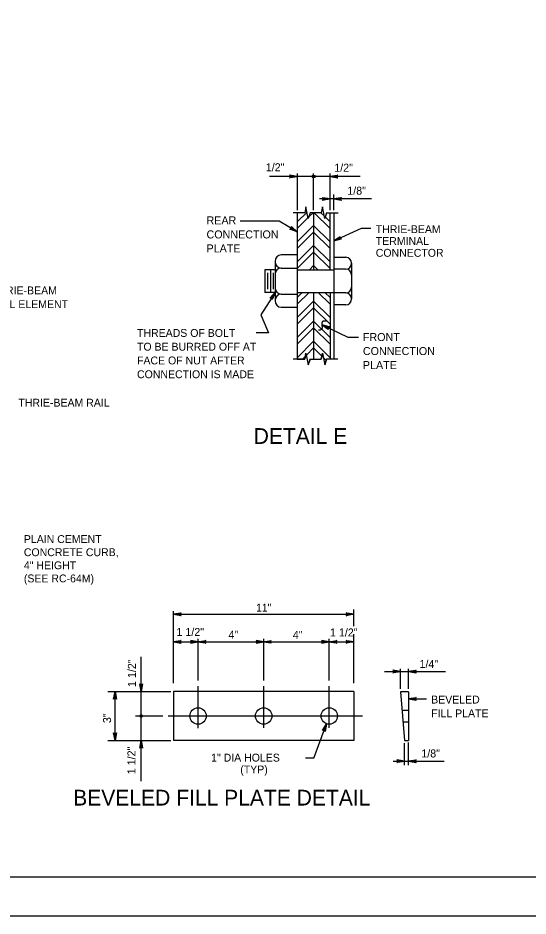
# Model space of a CAD drawing. Extents: x 632007860 to 635435983, y 295418622 to 297794622.
# Drawn here: x 634113990 to 634311463, y 295418622 to 295766521 of the extents above; entities that cross this region are included whole.
import ezdxf

# ---------------------------------------------------------------- set-up
doc = ezdxf.new("R2010")
doc.units = 0
for name, color, linetype in [('1', 7, 'Continuous'), ('2', 7, 'Continuous'), ('8', 7, 'Continuous'), ('PLT-BNDY', 7, 'Continuous'), ('S-DETL-DIMS', 7, 'Continuous'), ('S-DETL-T120', 7, 'Continuous'), ('S-DETL-T240', 7, 'Continuous'), ('S-PATT-WT01', 7, 'Continuous'), ('S-STEL', 7, 'Continuous')]:
    doc.layers.add(name, color=color, linetype=linetype)

msp = doc.modelspace()

# ---------------------------------------------------------------- linework, layer by layer
at = {"layer": '1'}
msp.add_line((634515860, 295433622), (633729860, 295433622), dxfattribs=at)
at = {"layer": '2'}
for p, q in [((634225495, 295693340), (634225032, 295691080)), ((634226394, 295688815), (634225495, 295693340)), ((634231845, 295693340), (634231381, 295691080)), ((634232744, 295688815), (634231845, 295693340)), ((634227073, 295691080), (634226394, 295688815)), ((634233423, 295691080), (634232744, 295688815)), ((634226862, 295668992), (634228459, 295670589)), ((634230056, 295668992), (634228459, 295670589)), ((634231845, 295636651), (634231381, 295634391))]:
    msp.add_line(p, q, dxfattribs=at)
at = {"layer": '8'}
for p, q in [((634183720, 295491339), (634183720, 295507646)), ((634209117, 295491570), (634209117, 295507646)), ((634234515, 295491570), (634234515, 295507646)), ((634172188, 295496120), (634247383, 295496120))]:
    msp.add_line(p, q, dxfattribs=at)
at = {"layer": 'PLT-BNDY'}
msp.add_lwpolyline([(633689860, 296012622), (634530860, 296012622), (634530860, 295418622), (633689860, 295418622)], close=True, dxfattribs=at)
at = {"layer": 'S-DETL-DIMS'}
for p, q in [((634246414, 295705118), (634211311, 295705118)), ((634222109, 295706217), (634222109, 295692078)), ((634228459, 295692078), (634228459, 295706217)), ((634234809, 295692078), (634234809, 295706217)), ((634236274, 295696419), (634230680, 295696419)), ((634236274, 295692078), (634236274, 295698168)), ((634250892, 295696419), (634236274, 295696419)), ((634225495, 295693340), (634225032, 295691080)), ((634226394, 295688815), (634225495, 295693340)), ((634231845, 295693340), (634231381, 295691080)), ((634232744, 295688815), (634231845, 295693340)), ((634225032, 295691080), (634220546, 295691080)), ((634225032, 295691080), (634222109, 295691080)), ((634227073, 295691080), (634226394, 295688815)), ((634231381, 295691080), (634227073, 295691080)), ((634233423, 295691080), (634232744, 295688815)), ((634233423, 295691080), (634237946, 295691080)), ((634225032, 295634391), (634220546, 295634391)), ((634222109, 295634391), (634225032, 295634391)), ((634225495, 295636651), (634225032, 295634391)), ((634225032, 295634391), (634225495, 295636651)), ((634225495, 295636651), (634226394, 295632126)), ((634227073, 295634391), (634226394, 295632126)), ((634226394, 295632126), (634227073, 295634391)), ((634227073, 295634391), (634231381, 295634391)), ((634231381, 295634391), (634231845, 295636651)), ((634231845, 295636651), (634232744, 295632126)), ((634233423, 295634391), (634232744, 295632126)), ((634232744, 295632126), (634233423, 295634391)), ((634237837, 295634391), (634233423, 295634391)), ((634174187, 295508879), (634174187, 295536746)), ((634244040, 295530887), (634244040, 295537335)), ((634174187, 295535506), (634244040, 295535506)), ((634183720, 295509899), (634183720, 295525991)), ((634209117, 295509899), (634209117, 295525991)), ((634234515, 295509899), (634234515, 295525991)), ((634244040, 295508879), (634244040, 295527803)), ((634174187, 295524863), (634244040, 295524863)), ((634161695, 295505645), (634161695, 295519029)), ((634255835, 295513351), (634265235, 295513351)), ((634262065, 295506581), (634262065, 295514342)), ((634265235, 295506679), (634265235, 295514342)), ((634265235, 295513351), (634279468, 295513351)), ((634148798, 295505645), (634173206, 295505645)), ((634151569, 295486595), (634151569, 295505645)), ((634161695, 295470932), (634161695, 295505645)), ((634265235, 295502741), (634272177, 295502741)), ((634159488, 295496120), (634170049, 295496120)), ((634228566, 295479741), (634233431, 295493137)), ((634148798, 295486595), (634173206, 295486595)), ((634263650, 295477085), (634263650, 295485581)), ((634265235, 295477085), (634265235, 295485875)), ((634228566, 295479741), (634225344, 295479741)), ((634259215, 295478614), (634265235, 295478614)), ((634265235, 295478614), (634279040, 295478614))]:
    msp.add_line(p, q, dxfattribs=at)
for points in [[(634222109, 295705118), (634219150, 295704563), (634219264, 295704642), (634219378, 295704721), (634219437, 295704820), (634219495, 295704920), (634219512, 295705019), (634219529, 295705118), (634219512, 295705217), (634219495, 295705317), (634219437, 295705416), (634219378, 295705515), (634219264, 295705594), (634219150, 295705673), (634222109, 295705118), (634219264, 295705594), (634219378, 295705515), (634222109, 295705118), (634219437, 295705416), (634219495, 295705317), (634222109, 295705118), (634219512, 295705217), (634219529, 295705118), (634222109, 295705118), (634219512, 295705019), (634219495, 295704920), (634222109, 295705118), (634219437, 295704820), (634219378, 295704721), (634222109, 295705118), (634219264, 295704642)], [(634234809, 295705118), (634237768, 295705673), (634237654, 295705594), (634237540, 295705515), (634237481, 295705416), (634237422, 295705317), (634237405, 295705217), (634237388, 295705118), (634237405, 295705019), (634237422, 295704920), (634237481, 295704820), (634237540, 295704721), (634237654, 295704642), (634237768, 295704563), (634234809, 295705118), (634237654, 295704642), (634237540, 295704721), (634234809, 295705118), (634237481, 295704820), (634237422, 295704920), (634234809, 295705118), (634237405, 295705019), (634237388, 295705118), (634234809, 295705118), (634237405, 295705217), (634237422, 295705317), (634234809, 295705118), (634237481, 295705416), (634237540, 295705515), (634234809, 295705118), (634237654, 295705594)], [(634234809, 295696419), (634231849, 295695865), (634231963, 295695944), (634232077, 295696023), (634232136, 295696122), (634232195, 295696221), (634232212, 295696320), (634232229, 295696419), (634232212, 295696519), (634232195, 295696618), (634232136, 295696717), (634232077, 295696816), (634231963, 295696895), (634231849, 295696974), (634234809, 295696419), (634231963, 295696895), (634232077, 295696816), (634234809, 295696419), (634232136, 295696717), (634232195, 295696618), (634234809, 295696419), (634232212, 295696519), (634232229, 295696419), (634234809, 295696419), (634232212, 295696320), (634232195, 295696221), (634234809, 295696419), (634232136, 295696122), (634232077, 295696023), (634234809, 295696419), (634231963, 295695944)], [(634236274, 295696419), (634239233, 295696974), (634239119, 295696895), (634239005, 295696816), (634238946, 295696717), (634238888, 295696618), (634238871, 295696519), (634238854, 295696419), (634238871, 295696320), (634238888, 295696221), (634238946, 295696122), (634239005, 295696023), (634239119, 295695944), (634239233, 295695865), (634236274, 295696419), (634239119, 295695944), (634239005, 295696023), (634236274, 295696419), (634238946, 295696122), (634238888, 295696221), (634236274, 295696419), (634238871, 295696320), (634238854, 295696419), (634236274, 295696419), (634238871, 295696519), (634238888, 295696618), (634236274, 295696419), (634238946, 295696717), (634239005, 295696816), (634236274, 295696419), (634239119, 295696895)], [(634222109, 295683730), (634215161, 295687816), (634200020, 295687816)], [(634222109, 295683730), (634219277, 295684752), (634219415, 295684762), (634219554, 295684772), (634219655, 295684828), (634219755, 295684884), (634219820, 295684961), (634219885, 295685038), (634219921, 295685132), (634219957, 295685226), (634219956, 295685341), (634219956, 295685457), (634219898, 295685582), (634219839, 295685708), (634222109, 295683730), (634219898, 295685582), (634219956, 295685457), (634222109, 295683730), (634219956, 295685341), (634219957, 295685226), (634222109, 295683730), (634219921, 295685132), (634219885, 295685038), (634222109, 295683730), (634219820, 295684961), (634219755, 295684884), (634222109, 295683730), (634219655, 295684828), (634219554, 295684772), (634222109, 295683730), (634219415, 295684762)], [(634236274, 295680133), (634246942, 295685085), (634250541, 295685085)], [(634236274, 295680133), (634238724, 295681882), (634238654, 295681763), (634238584, 295681643), (634238572, 295681528), (634238561, 295681413), (634238587, 295681316), (634238614, 295681219), (634238671, 295681136), (634238728, 295681053), (634238823, 295680988), (634238918, 295680923), (634239055, 295680899), (634239192, 295680876), (634236274, 295680133), (634239055, 295680899), (634238918, 295680923), (634236274, 295680133), (634238823, 295680988), (634238728, 295681053), (634236274, 295680133), (634238671, 295681136), (634238614, 295681219), (634236274, 295680133), (634238587, 295681316), (634238561, 295681413), (634236274, 295680133), (634238572, 295681528), (634238584, 295681643), (634236274, 295680133), (634238654, 295681763)], [(634213540, 295660200), (634208016, 295651531), (634210931, 295644582), (634206271, 295644582)], [(634213540, 295660200), (634212418, 295657406), (634212413, 295657545), (634212407, 295657684), (634212355, 295657787), (634212303, 295657889), (634212229, 295657957), (634212154, 295658025), (634212061, 295658064), (634211969, 295658103), (634211853, 295658106), (634211738, 295658110), (634211610, 295658056), (634211482, 295658003), (634213540, 295660200), (634211610, 295658056), (634211738, 295658110), (634213540, 295660200), (634211853, 295658106), (634211969, 295658103), (634213540, 295660200), (634212061, 295658064), (634212154, 295658025), (634213540, 295660200), (634212229, 295657957), (634212303, 295657889), (634213540, 295660200), (634212355, 295657787), (634212407, 295657684), (634213540, 295660200), (634212413, 295657545)], [(634231788, 295647645), (634241738, 295642845), (634245884, 295642845)], [(634231788, 295647645), (634234694, 295646859), (634234557, 295646837), (634234420, 295646816), (634234324, 295646752), (634234228, 295646688), (634234169, 295646606), (634234111, 295646524), (634234083, 295646427), (634234055, 295646331), (634234065, 295646216), (634234075, 295646101), (634234144, 295645980), (634234212, 295645859), (634231788, 295647645), (634234144, 295645980), (634234075, 295646101), (634231788, 295647645), (634234065, 295646216), (634234055, 295646331), (634231788, 295647645), (634234083, 295646427), (634234111, 295646524), (634231788, 295647645), (634234169, 295646606), (634234228, 295646688), (634231788, 295647645), (634234324, 295646752), (634234420, 295646816), (634231788, 295647645), (634234557, 295646837)], [(634174187, 295535506), (634177146, 295536061), (634177032, 295535982), (634176918, 295535903), (634176860, 295535804), (634176801, 295535705), (634176784, 295535605), (634176767, 295535506), (634176784, 295535407), (634176801, 295535308), (634176860, 295535208), (634176918, 295535109), (634177032, 295535030), (634177146, 295534951), (634174187, 295535506), (634177032, 295535030), (634176918, 295535109), (634174187, 295535506), (634176860, 295535208), (634176801, 295535308), (634174187, 295535506), (634176784, 295535407), (634176767, 295535506), (634174187, 295535506), (634176784, 295535605), (634176801, 295535705), (634174187, 295535506), (634176860, 295535804), (634176918, 295535903), (634174187, 295535506), (634177032, 295535982)], [(634244040, 295535506), (634241080, 295534951), (634241308, 295535109), (634241426, 295535308), (634241460, 295535506), (634241426, 295535705), (634241308, 295535903), (634241080, 295536061), (634244040, 295535506), (634241308, 295535903), (634241426, 295535705), (634244040, 295535506), (634241460, 295535506), (634241426, 295535308), (634244040, 295535506), (634241308, 295535109)], [(634174187, 295524863), (634177146, 295525418), (634177032, 295525339), (634176918, 295525260), (634176860, 295525161), (634176801, 295525062), (634176784, 295524962), (634176767, 295524863), (634176784, 295524764), (634176801, 295524665), (634176860, 295524565), (634176918, 295524466), (634177032, 295524387), (634177146, 295524308), (634174187, 295524863), (634177032, 295524387), (634176918, 295524466), (634174187, 295524863), (634176860, 295524565), (634176801, 295524665), (634174187, 295524863), (634176784, 295524764), (634176767, 295524863), (634174187, 295524863), (634176784, 295524962), (634176801, 295525062), (634174187, 295524863), (634176860, 295525161), (634176918, 295525260), (634174187, 295524863), (634177032, 295525339)], [(634183720, 295524863), (634180760, 295525418), (634180988, 295525260), (634181106, 295525062), (634181140, 295524863), (634181106, 295524665), (634180988, 295524466), (634180760, 295524308), (634183720, 295524863), (634180988, 295524466), (634181106, 295524665), (634183720, 295524863), (634181140, 295524863), (634181106, 295525062), (634183720, 295524863), (634180988, 295525260)], [(634183720, 295524863), (634186679, 295525418), (634186451, 295525260), (634186333, 295525062), (634186299, 295524863), (634186333, 295524665), (634186451, 295524466), (634186679, 295524308), (634183720, 295524863), (634186451, 295524466), (634186333, 295524665), (634183720, 295524863), (634186299, 295524863), (634186333, 295525062), (634183720, 295524863), (634186451, 295525260)], [(634209117, 295524863), (634206158, 295525418), (634206386, 295525260), (634206504, 295525062), (634206538, 295524863), (634206504, 295524665), (634206386, 295524466), (634206158, 295524308), (634209117, 295524863), (634206386, 295524466), (634206504, 295524665), (634209117, 295524863), (634206538, 295524863), (634206504, 295525062), (634209117, 295524863), (634206386, 295525260)], [(634209117, 295524863), (634212077, 295525418), (634211849, 295525260), (634211731, 295525062), (634211697, 295524863), (634211731, 295524665), (634211849, 295524466), (634212077, 295524308), (634209117, 295524863), (634211849, 295524466), (634211731, 295524665), (634209117, 295524863), (634211697, 295524863), (634211731, 295525062), (634209117, 295524863), (634211849, 295525260)], [(634234515, 295524863), (634231555, 295525418), (634231783, 295525260), (634231901, 295525062), (634231935, 295524863), (634231901, 295524665), (634231783, 295524466), (634231555, 295524308), (634234515, 295524863), (634231783, 295524466), (634231901, 295524665), (634234515, 295524863), (634231935, 295524863), (634231901, 295525062), (634234515, 295524863), (634231783, 295525260)], [(634234515, 295524863), (634237474, 295525418), (634237246, 295525260), (634237128, 295525062), (634237094, 295524863), (634237128, 295524665), (634237246, 295524466), (634237474, 295524308), (634234515, 295524863), (634237246, 295524466), (634237128, 295524665), (634234515, 295524863), (634237094, 295524863), (634237128, 295525062), (634234515, 295524863), (634237246, 295525260)], [(634244040, 295524863), (634241080, 295524308), (634241308, 295524466), (634241426, 295524665), (634241460, 295524863), (634241426, 295525062), (634241308, 295525260), (634241080, 295525418), (634244040, 295524863), (634241308, 295525260), (634241426, 295525062), (634244040, 295524863), (634241460, 295524863), (634241426, 295524665), (634244040, 295524863), (634241308, 295524466)], [(634262065, 295513351), (634259106, 295512797), (634259220, 295512876), (634259334, 295512955), (634259393, 295513054), (634259451, 295513153), (634259468, 295513252), (634259485, 295513351), (634259468, 295513451), (634259451, 295513550), (634259393, 295513649), (634259334, 295513748), (634259220, 295513827), (634259106, 295513906), (634262065, 295513351), (634259220, 295513827), (634259334, 295513748), (634262065, 295513351), (634259393, 295513649), (634259451, 295513550), (634262065, 295513351), (634259468, 295513451), (634259485, 295513351), (634262065, 295513351), (634259468, 295513252), (634259451, 295513153), (634262065, 295513351), (634259393, 295513054), (634259334, 295512955), (634262065, 295513351), (634259220, 295512876)], [(634265235, 295513351), (634268194, 295513906), (634268080, 295513827), (634267966, 295513748), (634267907, 295513649), (634267849, 295513550), (634267832, 295513451), (634267815, 295513351), (634267832, 295513252), (634267849, 295513153), (634267907, 295513054), (634267966, 295512955), (634268080, 295512876), (634268194, 295512797), (634265235, 295513351), (634268080, 295512876), (634267966, 295512955), (634265235, 295513351), (634267907, 295513054), (634267849, 295513153), (634265235, 295513351), (634267832, 295513252), (634267815, 295513351), (634265235, 295513351), (634267832, 295513451), (634267849, 295513550), (634265235, 295513351), (634267907, 295513649), (634267966, 295513748), (634265235, 295513351), (634268080, 295513827)], [(634161695, 295505645), (634161140, 295508605), (634161219, 295508490), (634161298, 295508376), (634161397, 295508318), (634161496, 295508259), (634161595, 295508242), (634161695, 295508225), (634161794, 295508242), (634161893, 295508259), (634161992, 295508318), (634162092, 295508376), (634162171, 295508490), (634162250, 295508605), (634161695, 295505645), (634162171, 295508490), (634162092, 295508376), (634161695, 295505645), (634161992, 295508318), (634161893, 295508259), (634161695, 295505645), (634161794, 295508242), (634161695, 295508225), (634161695, 295505645), (634161595, 295508242), (634161496, 295508259), (634161695, 295505645), (634161397, 295508318), (634161298, 295508376), (634161695, 295505645), (634161219, 295508490)], [(634151569, 295505645), (634152124, 295502686), (634152045, 295502800), (634151966, 295502914), (634151866, 295502973), (634151767, 295503031), (634151668, 295503048), (634151569, 295503065), (634151469, 295503048), (634151370, 295503031), (634151271, 295502973), (634151172, 295502914), (634151093, 295502800), (634151014, 295502686), (634151569, 295505645), (634151093, 295502800), (634151172, 295502914), (634151569, 295505645), (634151271, 295502973), (634151370, 295503031), (634151569, 295505645), (634151469, 295503048), (634151569, 295503065), (634151569, 295505645), (634151668, 295503048), (634151767, 295503031), (634151569, 295505645), (634151866, 295502973), (634151966, 295502914), (634151569, 295505645), (634152045, 295502800)], [(634265235, 295502741), (634268194, 295503295), (634268080, 295503216), (634267966, 295503137), (634267907, 295503038), (634267849, 295502939), (634267832, 295502840), (634267815, 295502741), (634267832, 295502641), (634267849, 295502542), (634267907, 295502443), (634267966, 295502344), (634268080, 295502265), (634268194, 295502186), (634265235, 295502741), (634268080, 295502265), (634267966, 295502344), (634265235, 295502741), (634267907, 295502443), (634267849, 295502542), (634265235, 295502741), (634267832, 295502641), (634267815, 295502741), (634265235, 295502741), (634267832, 295502840), (634267849, 295502939), (634265235, 295502741), (634267907, 295503038), (634267966, 295503137), (634265235, 295502741), (634268080, 295503216)], [(634233431, 295493137), (634232943, 295490166), (634232907, 295490300), (634232872, 295490434), (634232799, 295490523), (634232726, 295490613), (634232638, 295490662), (634232551, 295490712), (634232452, 295490730), (634232353, 295490748), (634232239, 295490727), (634232126, 295490705), (634232013, 295490625), (634231900, 295490545), (634233431, 295493137), (634232013, 295490625), (634232126, 295490705), (634233431, 295493137), (634232239, 295490727), (634232353, 295490748), (634233431, 295493137), (634232452, 295490730), (634232551, 295490712), (634233431, 295493137), (634232638, 295490662), (634232726, 295490613), (634233431, 295493137), (634232799, 295490523), (634232872, 295490434), (634233431, 295493137), (634232907, 295490300)], [(634151569, 295486595), (634151014, 295489554), (634151093, 295489440), (634151172, 295489326), (634151271, 295489268), (634151370, 295489209), (634151469, 295489192), (634151569, 295489175), (634151668, 295489192), (634151767, 295489209), (634151866, 295489268), (634151966, 295489326), (634152045, 295489440), (634152124, 295489554), (634151569, 295486595), (634152045, 295489440), (634151966, 295489326), (634151569, 295486595), (634151866, 295489268), (634151767, 295489209), (634151569, 295486595), (634151668, 295489192), (634151569, 295489175), (634151569, 295486595), (634151469, 295489192), (634151370, 295489209), (634151569, 295486595), (634151271, 295489268), (634151172, 295489326), (634151569, 295486595), (634151093, 295489440)], [(634161695, 295486595), (634162250, 295483636), (634162171, 295483750), (634162092, 295483864), (634161992, 295483923), (634161893, 295483981), (634161794, 295483998), (634161695, 295484015), (634161595, 295483998), (634161496, 295483981), (634161397, 295483923), (634161298, 295483864), (634161219, 295483750), (634161140, 295483636), (634161695, 295486595), (634161219, 295483750), (634161298, 295483864), (634161695, 295486595), (634161397, 295483923), (634161496, 295483981), (634161695, 295486595), (634161595, 295483998), (634161695, 295484015), (634161695, 295486595), (634161794, 295483998), (634161893, 295483981), (634161695, 295486595), (634161992, 295483923), (634162092, 295483864), (634161695, 295486595), (634162171, 295483750)], [(634263650, 295478614), (634260691, 295478059), (634260805, 295478138), (634260919, 295478217), (634260978, 295478316), (634261036, 295478415), (634261053, 295478515), (634261070, 295478614), (634261053, 295478713), (634261036, 295478812), (634260978, 295478912), (634260919, 295479011), (634260805, 295479090), (634260691, 295479169), (634263650, 295478614), (634260805, 295479090), (634260919, 295479011), (634263650, 295478614), (634260978, 295478912), (634261036, 295478812), (634263650, 295478614), (634261053, 295478713), (634261070, 295478614), (634263650, 295478614), (634261053, 295478515), (634261036, 295478415), (634263650, 295478614), (634260978, 295478316), (634260919, 295478217), (634263650, 295478614), (634260805, 295478138)], [(634265235, 295478614), (634268194, 295479169), (634268080, 295479090), (634267966, 295479011), (634267907, 295478912), (634267849, 295478812), (634267832, 295478713), (634267815, 295478614), (634267832, 295478515), (634267849, 295478415), (634267907, 295478316), (634267966, 295478217), (634268080, 295478138), (634268194, 295478059), (634265235, 295478614), (634268080, 295478138), (634267966, 295478217), (634265235, 295478614), (634267907, 295478316), (634267849, 295478415), (634265235, 295478614), (634267832, 295478515), (634267815, 295478614), (634265235, 295478614), (634267832, 295478713), (634267849, 295478812), (634265235, 295478614), (634267907, 295478912), (634267966, 295479011), (634265235, 295478614), (634268080, 295479090)]]:
    msp.add_lwpolyline(points, dxfattribs=at)
for centre, radius in [((634228459, 295705118), 529), ((634228459, 295705118), 265), ((634161695, 295496120), 529), ((634161695, 295496120), 265)]:
    msp.add_circle(centre, radius, dxfattribs=at)
msp.add_spline([(634230301, 295645653), (634231638, 295646008), (634231990, 295649002), (634233408, 295649196)], degree=3, dxfattribs=at)
at = {"layer": 'S-PATT-WT01'}
for p, q in [((634222109, 295687553), (634225893, 295691337)), ((634226579, 295689432), (634228227, 295691080)), ((634234809, 295684962), (634228691, 295691080)), ((634232545, 295689816), (634231281, 295691080)), ((634222109, 295684962), (634226322, 295689175)), ((634222109, 295679781), (634228459, 295686131)), ((634234809, 295679781), (634228459, 295686131)), ((634234809, 295687553), (634232929, 295689432)), ((634222109, 295677191), (634228459, 295683541)), ((634234809, 295677191), (634228459, 295683541)), ((634222109, 295672010), (634228459, 295678360)), ((634222109, 295669420), (634228459, 295675770)), ((634234809, 295672010), (634228459, 295678360)), ((634234809, 295669420), (634228459, 295675770)), ((634222109, 295658234), (634224076, 295660200)), ((634222109, 295655644), (634226666, 295660200)), ((634234809, 295655644), (634230252, 295660200)), ((634234809, 295658234), (634232842, 295660200)), ((634222109, 295650463), (634228459, 295656813)), ((634234809, 295650463), (634228459, 295656813)), ((634222109, 295647873), (634228459, 295654222)), ((634234809, 295647873), (634228459, 295654222)), ((634222109, 295642692), (634228459, 295649042)), ((634234809, 295642692), (634228459, 295649042)), ((634222109, 295640101), (634228459, 295646451)), ((634234809, 295640101), (634228459, 295646451)), ((634222109, 295634921), (634228459, 295641270)), ((634234809, 295634921), (634228459, 295641270)), ((634225650, 295635871), (634228459, 295638680)), ((634231614, 295635525), (634228459, 295638680)), ((634224169, 295634391), (634225254, 295635475)), ((634233267, 295633872), (634232181, 295634958))]:
    msp.add_line(p, q, dxfattribs=at)
at = {"layer": 'S-STEL'}
for p, q in [((634222109, 295691080), (634222109, 295634391)), ((634228459, 295691080), (634228459, 295668992)), ((634234809, 295668992), (634234809, 295691080)), ((634236274, 295691080), (634236274, 295668992)), ((634213540, 295672190), (634213540, 295657002)), ((634222109, 295674716), (634215837, 295674716)), ((634236274, 295673796), (634236274, 295655396)), ((634236274, 295673796), (634236274, 295673796)), ((634236274, 295673796), (634240882, 295673796)), ((634213540, 295668992), (634209531, 295668992)), ((634209531, 295668992), (634209531, 295660200)), ((634211714, 295668992), (634211714, 295660200)), ((634215837, 295669656), (634222109, 295669656)), ((634222109, 295668992), (634236274, 295668992)), ((634240882, 295669196), (634236274, 295669196)), ((634243178, 295671500), (634243178, 295657693)), ((634210623, 295667793), (634210623, 295661400)), ((634212805, 295667793), (634212805, 295661400)), ((634213540, 295660200), (634209531, 295660200)), ((634215837, 295659536), (634222109, 295659536)), ((634222109, 295660200), (634236274, 295660200)), ((634222109, 295660200), (634222109, 295634391)), ((634228459, 295660200), (634228459, 295634391)), ((634234809, 295660200), (634234809, 295634391)), ((634236274, 295660200), (634236274, 295634391)), ((634240882, 295659996), (634236274, 295659996)), ((634236274, 295655396), (634236274, 295655396)), ((634240882, 295655396), (634236274, 295655396)), ((634215837, 295654476), (634222109, 295654476)), ((634244040, 295505645), (634174187, 295505645)), ((634174187, 295505645), (634174187, 295486595)), ((634244040, 295505645), (634244040, 295486595)), ((634262065, 295505645), (634265235, 295505645)), ((634262065, 295505531), (634263650, 295486595)), ((634265235, 295505531), (634265235, 295486595)), ((634262668, 295498331), (634265235, 295498331)), ((634263038, 295493910), (634265235, 295493910)), ((634244040, 295486595), (634174187, 295486595)), ((634263650, 295486595), (634265235, 295486595))]:
    msp.add_line(p, q, dxfattribs=at)
for centre in [(634183720, 295496120), (634209117, 295496120), (634234515, 295496120)]:
    msp.add_circle(centre, 3174, dxfattribs=at)
for centre, start, end in [((634240882, 295671500), 0, 90), ((634240882, 295671493), 270, 0), ((634240882, 295666900), 0, 90), ((634240882, 295662293), 270, 0), ((634240882, 295657700), 0, 90), ((634240882, 295657693), 270, 0)]:
    msp.add_arc(centre, 2296, start, end, dxfattribs=at)
for centre, start_param, end_param in [((634215837, 295672191), 3.1415927, 4.712389), ((634215837, 295672182), 4.712389, 6.2831853), ((634215837, 295667130), 3.1415927, 4.712389), ((634215837, 295662062), 4.712389, 6.2831853), ((634215837, 295657010), 3.1415927, 4.712389), ((634215837, 295657002), 4.712389, 6.2831853)]:
    msp.add_ellipse(centre, major_axis=(0, -2526), ratio=0.9090909, start_param=start_param, end_param=end_param, dxfattribs=at)

# ---------------------------------------------------------------- texts
at = {"layer": 'S-DETL-T120'}
for s, height, p in [('1/2"', 3102.3, (634209917, 295707136)), ('1/2"', 3102.3, (634236442, 295706959)), ('1/8"', 3102.3, (634241476, 295698053)), ('REAR', 3102.3, (634186997, 295686551)), ('THRIE-BEAM', 3048.1, (634252510, 295683156)), ('CONNECTION', 3102.3, (634186997, 295681122)), ('TERMINAL', 3048.1, (634252510, 295678584)), ('PLATE', 3102.3, (634186997, 295675693)), ('CONNECTOR', 3048.1, (634252510, 295674012)), ('THRIE-BEAM ', 3048.01, (634103931, 295659447)), ('RAIL ELEMENT', 3048.01, (634103931, 295654113)), ('THREADS OF BOLT', 3048.01, (634160076, 295642981)), ('FRONT', 3102.3, (634247535, 295641366)), ('TO BE BURRED OFF AT', 3048.01, (634160076, 295637647)), ('CONNECTION', 3102.3, (634247535, 295635937)), ('FACE OF NUT AFTER', 3048.01, (634160076, 295632313)), ('PLATE', 3102.3, (634247535, 295630508)), ('CONNECTION IS MADE', 3048.01, (634160076, 295626979)), ('   THRIE-BEAM RAIL', 3048.01, (634110751, 295615961)), ('PLAIN CEMENT', 3048.01, (634116271, 295563119)), ('CONCRETE CURB,', 3048.01, (634116271, 295558038)), ('4" HEIGHT ', 3048, (634116271, 295552957)), ('(SEE RC-64M)', 3048.01, (634116271, 295547876)), ('11"', 2999.9, (634206188, 295536592)), ('1 1/2"', 3102.3, (634175342, 295527121)), ('1 1/2"', 3102.3, (634234774, 295526925)), ('4"', 3102.3, (634195478, 295526062)), ('4"', 3102.3, (634220389, 295525964)), ('1/4"', 3102.3, (634269442, 295514702)), ('BEVELED ', 3048, (634273960, 295500955)), ('FILL PLATE', 3048, (634273960, 295495621)), ('1" DIA HOLES', 3048.01, (634188777, 295478457)), ('1/8"', 3102.3, (634270130, 295480049)), ('(TYP)', 3048, (634200057, 295473885))]:
    msp.add_text(s, height=height, dxfattribs=at).set_placement(p)
for s, p in [('1 1/2"', (634159652, 295507348)), ('3"', (634150037, 295493354)), ('1 1/2"', (634159456, 295473546))]:
    msp.add_text(s, height=3102.3, rotation=90, dxfattribs=at).set_placement(p)
at = {"layer": 'S-DETL-T240'}
for s, p in [('DETAIL E', (634205249, 295601524)), ('BEVELED FILL PLATE DETAIL', (634135362, 295461436))]:
    msp.add_text(s, height=6096, dxfattribs=at).set_placement(p)

doc.saveas('drawing.dxf')
